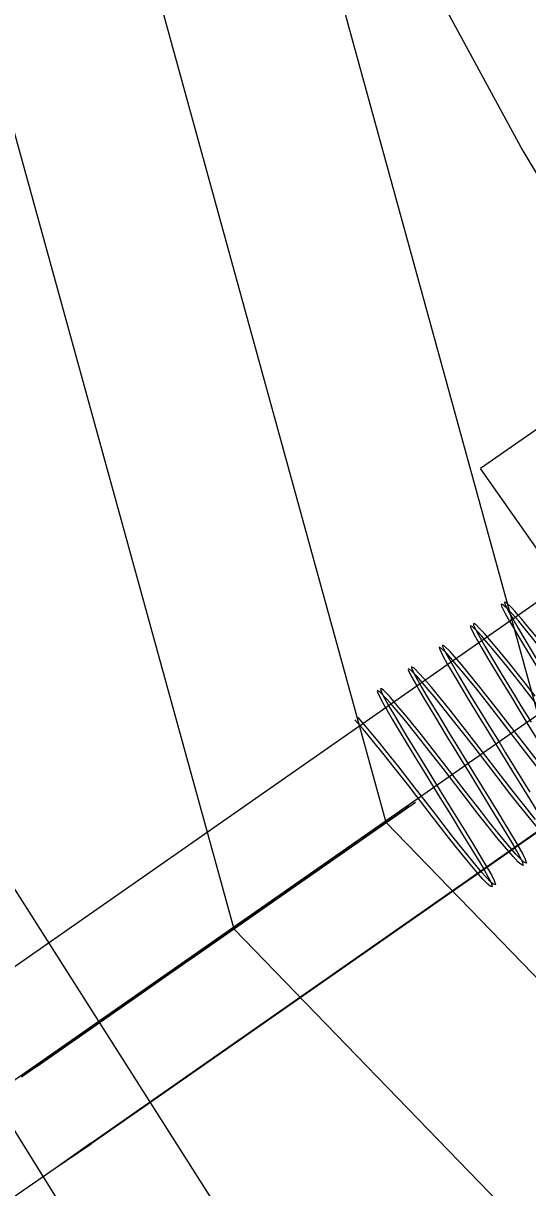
# Model space of a CAD drawing. Extents: x 1312564.2 to 1312581.5, y 1207298.4 to 1207352.6.
# Drawn here: x 1312566.9215 to 1312566.9649, y 1207330.6886 to 1207330.7888 of the extents above; entities that cross this region are included whole.
import ezdxf

# ---------------------------------------------------------------- set-up
doc = ezdxf.new("R2010")
doc.units = 0
for name, color, linetype in [('Level 15', 7, 'Continuous'), ('Level 16', 7, 'Continuous'), ('Level 2', 7, 'Continuous'), ('Level 22', 7, 'Continuous'), ('Level 3', 7, 'Continuous'), ('Level 62', 7, 'Continuous'), ('Level 8', 7, 'Continuous')]:
    doc.layers.add(name, color=color, linetype=linetype)

msp = doc.modelspace()

# ---------------------------------------------------------------- linework, layer by layer
at = {"layer": 'Level 15'}
for points in [[(1312566.8583, 1207330.99817), (1312566.89004, 1207330.92259), (1312566.92576, 1207330.84915), (1312566.96444, 1207330.77783), (1312567.00611, 1207330.70863), (1312567.05174, 1207330.64157), (1312567.10035, 1207330.57664), (1312567.15094, 1207330.5149), (1312567.2055, 1207330.45635), (1312567.26205, 1207330.39993), (1312567.32157, 1207330.34777), (1312567.38307, 1207330.29774), (1312567.44755, 1207330.25091), (1312567.51303, 1207330.20833), (1312567.58147, 1207330.17001), (1312567.65091, 1207330.13381)], [(1312567.28603, 1207330.95306), (1312567.28451, 1207330.95201), (1312567.28412, 1207330.95173), (1312567.24172, 1207330.92211), (1312567.24172, 1207330.92211), (1312567.24018, 1207330.92104), (1312567.23867, 1207330.91998), (1312567.2372, 1207330.91895), (1312567.23577, 1207330.91795), (1312567.23438, 1207330.91698), (1312567.23305, 1207330.91605), (1312567.23305, 1207330.91605), (1312566.81325, 1207330.62277)]]:
    msp.add_lwpolyline(points, dxfattribs=at)
at = {"layer": 'Level 16'}
for points in [[(1312566.77596, 1207331.02266), (1312566.80572, 1207330.94388), (1312566.83945, 1207330.86831), (1312566.87616, 1207330.79379), (1312566.91683, 1207330.72034), (1312566.96147, 1207330.65009), (1312567.00809, 1207330.58196), (1312567.05769, 1207330.51703), (1312567.11126, 1207330.45422), (1312567.16681, 1207330.39461), (1312567.22534, 1207330.33819), (1312567.28586, 1207330.28391), (1312567.34934, 1207330.23388), (1312567.41482, 1207330.18704), (1312567.48227, 1207330.14339), (1312567.55171, 1207330.10294), (1312567.62314, 1207330.06675)], [(1312566.7653, 1207331.01885), (1312566.79514, 1207330.93986), (1312566.82897, 1207330.86299), (1312566.86677, 1207330.78719), (1312566.90756, 1207330.7146), (1312566.95134, 1207330.64414), (1312566.99909, 1207330.57581), (1312567.04982, 1207330.50964), (1312567.10255, 1207330.44665), (1312567.15928, 1207330.38578), (1312567.21797, 1207330.32921), (1312567.27866, 1207330.27475), (1312567.34236, 1207330.22456), (1312567.40902, 1207330.17652), (1312567.47671, 1207330.13272), (1312567.54738, 1207330.0932), (1312567.61889, 1207330.05697)]]:
    msp.add_lwpolyline(points, dxfattribs=at)
at = {"layer": 'Level 2'}
msp.add_lwpolyline([(1312566.9355, 1207330.70802), (1312566.93398, 1207330.70696), (1312566.93234, 1207330.70581), (1312566.93075, 1207330.7047), (1312566.92921, 1207330.70362), (1312566.92773, 1207330.70259), (1312566.92632, 1207330.7016), (1312566.92496, 1207330.70066), (1312566.92367, 1207330.69976), (1312566.92245, 1207330.6989), (1312566.9213, 1207330.6981)], dxfattribs=at)
at = {"layer": 'Level 22'}
for p, q in [((1312566.9678, 1207330.74049), (1312566.91798, 1207330.70569)), ((1312566.96989, 1207330.72212), (1312566.93584, 1207330.69833)), ((1312566.95466, 1207330.7214), (1312566.93587, 1207330.70827)), ((1312566.93593, 1207330.70832), (1312566.95519, 1207330.72178)), ((1312566.92264, 1207330.69903), (1312566.93882, 1207330.71034)), ((1312566.92252, 1207330.69895), (1312566.92264, 1207330.69903)), ((1312566.93584, 1207330.69833), (1312566.9273, 1207330.69236)), ((1312566.92518, 1207330.69093), (1312566.9273, 1207330.69236)), ((1312566.9273, 1207330.69236), (1312566.9273, 1207330.69236)), ((1312566.9273, 1207330.69236), (1312566.9273, 1207330.69236)), ((1312566.92489, 1207330.69073), (1312566.92518, 1207330.69093)), ((1312566.92419, 1207330.69024), (1312566.92419, 1207330.69024)), ((1312566.92419, 1207330.69024), (1312566.92419, 1207330.69024)), ((1312566.92419, 1207330.69024), (1312566.92419, 1207330.69024)), ((1312566.92419, 1207330.69024), (1312566.92419, 1207330.69024)), ((1312566.9243, 1207330.69032), (1312566.92498, 1207330.69079))]:
    msp.add_line(p, q, dxfattribs=at)
for points in [[(1312566.9771, 1207330.72718), (1312566.92728, 1207330.69238), (1312566.92419, 1207330.69024), (1312566.92419, 1207330.69024)], [(1312566.93918, 1207330.71059), (1312566.92264, 1207330.69903), (1312566.9226, 1207330.699)], [(1312566.92264, 1207330.69903), (1312566.92264, 1207330.69903), (1312566.92208, 1207330.69863), (1312566.92208, 1207330.69863)], [(1312566.92419, 1207330.69024), (1312566.9243, 1207330.69032), (1312566.92726, 1207330.69242), (1312566.92419, 1207330.69024)], [(1312566.92419, 1207330.69024), (1312566.92419, 1207330.69024), (1312566.92113, 1207330.6881), (1312566.91811, 1207330.68599), (1312566.91515, 1207330.68392), (1312566.91227, 1207330.68192), (1312566.9095, 1207330.67998), (1312566.90686, 1207330.67813), (1312566.90435, 1207330.67638), (1312566.902, 1207330.67474), (1312566.89983, 1207330.67322), (1312566.89785, 1207330.67184), (1312566.89607, 1207330.6706), (1312566.89451, 1207330.6695), (1312566.89317, 1207330.66857), (1312566.89207, 1207330.6678), (1312566.89121, 1207330.6672), (1312566.8906, 1207330.66678), (1312566.89024, 1207330.66653), (1312566.89015, 1207330.66646)]]:
    msp.add_lwpolyline(points, dxfattribs=at)
at = {"layer": 'Level 3'}
for p, q in [((1312566.93959, 1207330.71084), (1312566.68263, 1207331.64325)), ((1312566.69861, 1207331.64325), (1312566.95265, 1207330.72006)), ((1312566.96581, 1207330.72906), (1312566.71459, 1207331.64325)), ((1312566.95265, 1207330.72006), (1312567.49207, 1207330.16214)), ((1312567.48324, 1207330.14996), (1312566.93959, 1207330.71084))]:
    msp.add_line(p, q, dxfattribs=at)
at = {"layer": 'Level 62'}
for points in [[(1312566.96405, 1207330.73787), (1312566.96375, 1207330.73821), (1312566.96343, 1207330.73856), (1312566.963, 1207330.73896), (1312566.96285, 1207330.73899), (1312566.96288, 1207330.73883), (1312566.9632, 1207330.73819), (1312566.96357, 1207330.73754)], [(1312566.97441, 1207330.7253), (1312566.9749, 1207330.72442), (1312566.97507, 1207330.72407), (1312566.97513, 1207330.72379), (1312566.97494, 1207330.72386), (1312566.97473, 1207330.72405), (1312566.97429, 1207330.72451), (1312566.97392, 1207330.72494), (1312566.97301, 1207330.72601), (1312566.97184, 1207330.72748), (1312566.97102, 1207330.72852), (1312566.96942, 1207330.73059), (1312566.96779, 1207330.7327), (1312566.96692, 1207330.73382), (1312566.96562, 1207330.73547), (1312566.96455, 1207330.73678), (1312566.96408, 1207330.73734), (1312566.96348, 1207330.73802), (1312566.96316, 1207330.73837), (1312566.96274, 1207330.73877), (1312566.96258, 1207330.7388), (1312566.96261, 1207330.73864), (1312566.96293, 1207330.73801), (1312566.9633, 1207330.73735)], [(1312566.96551, 1207330.73088), (1312566.96464, 1207330.73201), (1312566.96332, 1207330.73367), (1312566.96223, 1207330.735), (1312566.96175, 1207330.73557), (1312566.96114, 1207330.73628), (1312566.96081, 1207330.73664), (1312566.96036, 1207330.73708), (1312566.96018, 1207330.73714), (1312566.9602, 1207330.73701), (1312566.96049, 1207330.73642), (1312566.96117, 1207330.73521), (1312566.96169, 1207330.73434), (1312566.96267, 1207330.73271), (1312566.96372, 1207330.73098), (1312566.96428, 1207330.73006), (1312566.96515, 1207330.72865)], [(1312566.9633, 1207330.73735), (1312566.96364, 1207330.73677), (1312566.96416, 1207330.73588), (1312566.96516, 1207330.73423), (1312566.96621, 1207330.7325), (1312566.96677, 1207330.73158), (1312566.96764, 1207330.73016), (1312566.96822, 1207330.72923), (1312566.96931, 1207330.72745), (1312566.97026, 1207330.72589), (1312566.97081, 1207330.725), (1312566.97165, 1207330.72362)], [(1312566.96357, 1207330.73754), (1312566.96391, 1207330.73696), (1312566.96443, 1207330.73607), (1312566.96542, 1207330.73442), (1312566.96648, 1207330.73269), (1312566.96704, 1207330.73177), (1312566.96791, 1207330.73035), (1312566.96849, 1207330.72942), (1312566.96958, 1207330.72764), (1312566.97053, 1207330.72608), (1312566.97108, 1207330.72519), (1312566.97191, 1207330.72381)], [(1312566.97417, 1207330.72514), (1312566.97328, 1207330.7262), (1312566.97211, 1207330.72767), (1312566.97128, 1207330.72871), (1312566.96969, 1207330.73078), (1312566.96806, 1207330.73289), (1312566.96719, 1207330.73401), (1312566.96589, 1207330.73566), (1312566.96482, 1207330.73696), (1312566.96435, 1207330.73752), (1312566.96405, 1207330.73787)], [(1312566.97175, 1207330.72344), (1312566.97221, 1207330.72261), (1312566.97239, 1207330.72224), (1312566.97248, 1207330.72193), (1312566.97231, 1207330.72197), (1312566.97211, 1207330.72214), (1312566.97169, 1207330.72258), (1312566.97132, 1207330.72299), (1312566.97044, 1207330.72404), (1312566.96928, 1207330.72548), (1312566.96846, 1207330.72652), (1312566.96688, 1207330.72857), (1312566.96525, 1207330.73069), (1312566.96437, 1207330.73182), (1312566.96305, 1207330.73348), (1312566.96196, 1207330.73481), (1312566.96148, 1207330.73538), (1312566.96087, 1207330.73609), (1312566.96054, 1207330.73645), (1312566.96009, 1207330.73689), (1312566.95991, 1207330.73696), (1312566.95993, 1207330.73682), (1312566.96022, 1207330.73623), (1312566.96064, 1207330.73549)], [(1312566.96908, 1207330.72158), (1312566.96956, 1207330.72072), (1312566.96975, 1207330.72032), (1312566.96979, 1207330.72005), (1312566.96953, 1207330.7202), (1312566.96929, 1207330.72043), (1312566.96881, 1207330.72095), (1312566.96841, 1207330.72141), (1312566.96748, 1207330.72253), (1312566.96643, 1207330.72383), (1312566.96571, 1207330.72475), (1312566.9643, 1207330.72656), (1312566.96267, 1207330.72868), (1312566.96179, 1207330.72981), (1312566.96047, 1207330.73149), (1312566.95937, 1207330.73285), (1312566.95888, 1207330.73343), (1312566.95825, 1207330.73416), (1312566.95792, 1207330.73454), (1312566.95745, 1207330.73501), (1312566.95725, 1207330.7351), (1312566.95726, 1207330.73499), (1312566.95753, 1207330.73442), (1312566.95797, 1207330.73363)], [(1312566.96598, 1207330.72494), (1312566.96457, 1207330.72675), (1312566.96294, 1207330.72887), (1312566.96206, 1207330.73), (1312566.96073, 1207330.73168), (1312566.95964, 1207330.73303), (1312566.95915, 1207330.73362), (1312566.95852, 1207330.73435), (1312566.95818, 1207330.73473), (1312566.95771, 1207330.73519), (1312566.95752, 1207330.73529), (1312566.95753, 1207330.73517), (1312566.9578, 1207330.73461), (1312566.95846, 1207330.73344), (1312566.95896, 1207330.73259), (1312566.95992, 1207330.73098), (1312566.96096, 1207330.72927), (1312566.96152, 1207330.72836), (1312566.96239, 1207330.72695), (1312566.96296, 1207330.72601), (1312566.96406, 1207330.72422), (1312566.96504, 1207330.72263)], [(1312566.96064, 1207330.73549), (1312566.96091, 1207330.73502), (1312566.96142, 1207330.73415), (1312566.9624, 1207330.73252), (1312566.96345, 1207330.7308), (1312566.96401, 1207330.72988), (1312566.96488, 1207330.72846), (1312566.96545, 1207330.72753), (1312566.96655, 1207330.72575), (1312566.96751, 1207330.72418), (1312566.96806, 1207330.72328), (1312566.96891, 1207330.72188), (1312566.96908, 1207330.72158)], [(1312566.96553, 1207330.72029), (1312566.9644, 1207330.72169), (1312566.9636, 1207330.7227), (1312566.96203, 1207330.72473), (1312566.9604, 1207330.72685), (1312566.95951, 1207330.72799), (1312566.95818, 1207330.72969), (1312566.95707, 1207330.73106), (1312566.95657, 1207330.73166), (1312566.95593, 1207330.73241), (1312566.95558, 1207330.7328), (1312566.95508, 1207330.7333), (1312566.95486, 1207330.73343), (1312566.95485, 1207330.73334), (1312566.95509, 1207330.73282), (1312566.95573, 1207330.73168), (1312566.95622, 1207330.73084), (1312566.95717, 1207330.72926), (1312566.9582, 1207330.72756), (1312566.95876, 1207330.72665), (1312566.95962, 1207330.72524), (1312566.96019, 1207330.7243), (1312566.9613, 1207330.7225), (1312566.96228, 1207330.7209), (1312566.96284, 1207330.71998), (1312566.96373, 1207330.71852), (1312566.96443, 1207330.7173), (1312566.96465, 1207330.71686), (1312566.96474, 1207330.71652), (1312566.96453, 1207330.7166), (1312566.96431, 1207330.7168), (1312566.96386, 1207330.71727), (1312566.96349, 1207330.7177), (1312566.96259, 1207330.71877), (1312566.96157, 1207330.72003), (1312566.96087, 1207330.72093), (1312566.95948, 1207330.72272), (1312566.95785, 1207330.72484), (1312566.95696, 1207330.72599), (1312566.95561, 1207330.7277), (1312566.95449, 1207330.72909), (1312566.95398, 1207330.7297), (1312566.95332, 1207330.73047), (1312566.95296, 1207330.73088), (1312566.95245, 1207330.7314), (1312566.95221, 1207330.73156), (1312566.95218, 1207330.73148), (1312566.9524, 1207330.73098), (1312566.953, 1207330.7299), (1312566.95348, 1207330.72908), (1312566.95441, 1207330.72752), (1312566.95543, 1207330.72585), (1312566.95599, 1207330.72494), (1312566.95685, 1207330.72354), (1312566.95742, 1207330.7226), (1312566.95853, 1207330.72079), (1312566.95953, 1207330.71918), (1312566.9601, 1207330.71825), (1312566.96101, 1207330.71676), (1312566.96173, 1207330.71551), (1312566.96197, 1207330.71504), (1312566.96208, 1207330.71466), (1312566.96189, 1207330.71472), (1312566.96169, 1207330.71489), (1312566.96126, 1207330.71534), (1312566.96089, 1207330.71575), (1312566.96002, 1207330.7168), (1312566.95901, 1207330.71804), (1312566.95831, 1207330.71893), (1312566.95694, 1207330.7207), (1312566.95561, 1207330.72243), (1312566.95488, 1207330.72336), (1312566.95376, 1207330.7248), (1312566.95266, 1207330.72619), (1312566.95213, 1207330.72684), (1312566.9514, 1207330.72773), (1312566.95097, 1207330.72824), (1312566.95026, 1207330.72905)], [(1312566.96642, 1207330.71972), (1312566.96681, 1207330.71903), (1312566.96702, 1207330.71862), (1312566.96715, 1207330.71824), (1312566.96702, 1207330.71821), (1312566.96685, 1207330.71835), (1312566.96646, 1207330.71874), (1312566.96611, 1207330.71911), (1312566.96526, 1207330.72011), (1312566.96413, 1207330.7215), (1312566.96333, 1207330.72251), (1312566.96176, 1207330.72455), (1312566.96013, 1207330.72667), (1312566.95924, 1207330.7278), (1312566.95791, 1207330.7295), (1312566.9568, 1207330.73087), (1312566.9563, 1207330.73147), (1312566.95566, 1207330.73222), (1312566.95531, 1207330.73262), (1312566.95481, 1207330.73312), (1312566.95459, 1207330.73325), (1312566.95458, 1207330.73315), (1312566.95483, 1207330.73263), (1312566.95531, 1207330.73177)], [(1312566.95797, 1207330.73363), (1312566.95819, 1207330.73326), (1312566.95869, 1207330.7324), (1312566.95965, 1207330.73079), (1312566.96069, 1207330.72909), (1312566.96125, 1207330.72817), (1312566.96212, 1207330.72676), (1312566.96269, 1207330.72582), (1312566.96379, 1207330.72403), (1312566.96477, 1207330.72244), (1312566.96533, 1207330.72153), (1312566.9662, 1207330.7201), (1312566.96642, 1207330.71972)], [(1312566.96374, 1207330.71785), (1312566.96416, 1207330.71711), (1312566.96438, 1207330.71667), (1312566.96447, 1207330.71633), (1312566.96426, 1207330.71642), (1312566.96404, 1207330.71661), (1312566.9636, 1207330.71708), (1312566.96322, 1207330.71751), (1312566.96232, 1207330.71858), (1312566.9613, 1207330.71985), (1312566.9606, 1207330.72074), (1312566.95922, 1207330.72253), (1312566.95758, 1207330.72466), (1312566.95669, 1207330.7258), (1312566.95534, 1207330.72751), (1312566.95422, 1207330.7289), (1312566.95371, 1207330.72951), (1312566.95305, 1207330.73028), (1312566.95269, 1207330.73069), (1312566.95218, 1207330.73121), (1312566.95194, 1207330.73137), (1312566.95191, 1207330.73129), (1312566.95213, 1207330.7308), (1312566.95263, 1207330.7299)], [(1312566.95531, 1207330.73177), (1312566.95546, 1207330.73149), (1312566.95596, 1207330.73066), (1312566.95691, 1207330.72907), (1312566.95793, 1207330.72737), (1312566.95849, 1207330.72646), (1312566.95935, 1207330.72505), (1312566.95993, 1207330.72411), (1312566.96103, 1207330.72232), (1312566.96201, 1207330.72072), (1312566.96257, 1207330.71979), (1312566.96346, 1207330.71833), (1312566.96374, 1207330.71785)], [(1312566.95263, 1207330.7299), (1312566.95274, 1207330.72971), (1312566.95321, 1207330.7289), (1312566.95414, 1207330.72734), (1312566.95516, 1207330.72566), (1312566.95572, 1207330.72475), (1312566.95658, 1207330.72335), (1312566.95716, 1207330.72241), (1312566.95827, 1207330.72061), (1312566.95926, 1207330.71899), (1312566.95983, 1207330.71806), (1312566.96074, 1207330.71657), (1312566.96107, 1207330.71599)], [(1312566.96107, 1207330.71599), (1312566.96146, 1207330.71532), (1312566.9617, 1207330.71486), (1312566.96181, 1207330.71448), (1312566.96162, 1207330.71453), (1312566.96142, 1207330.71471), (1312566.96099, 1207330.71515), (1312566.96063, 1207330.71557), (1312566.95975, 1207330.71661), (1312566.95874, 1207330.71786), (1312566.95804, 1207330.71874), (1312566.95667, 1207330.72051), (1312566.95534, 1207330.72224), (1312566.95462, 1207330.72318), (1312566.95349, 1207330.72461), (1312566.95239, 1207330.726), (1312566.95186, 1207330.72665), (1312566.95113, 1207330.72754), (1312566.9507, 1207330.72805), (1312566.94999, 1207330.72886)]]:
    msp.add_lwpolyline(points, dxfattribs=at)
at = {"layer": 'Level 8'}
for p in [(1312566.96748, 1207330.75515), (1312566.9841, 1207330.71716)]:
    msp.add_line(p, (1312566.96081, 1207330.75049), dxfattribs=at)

doc.saveas('drawing.dxf')
